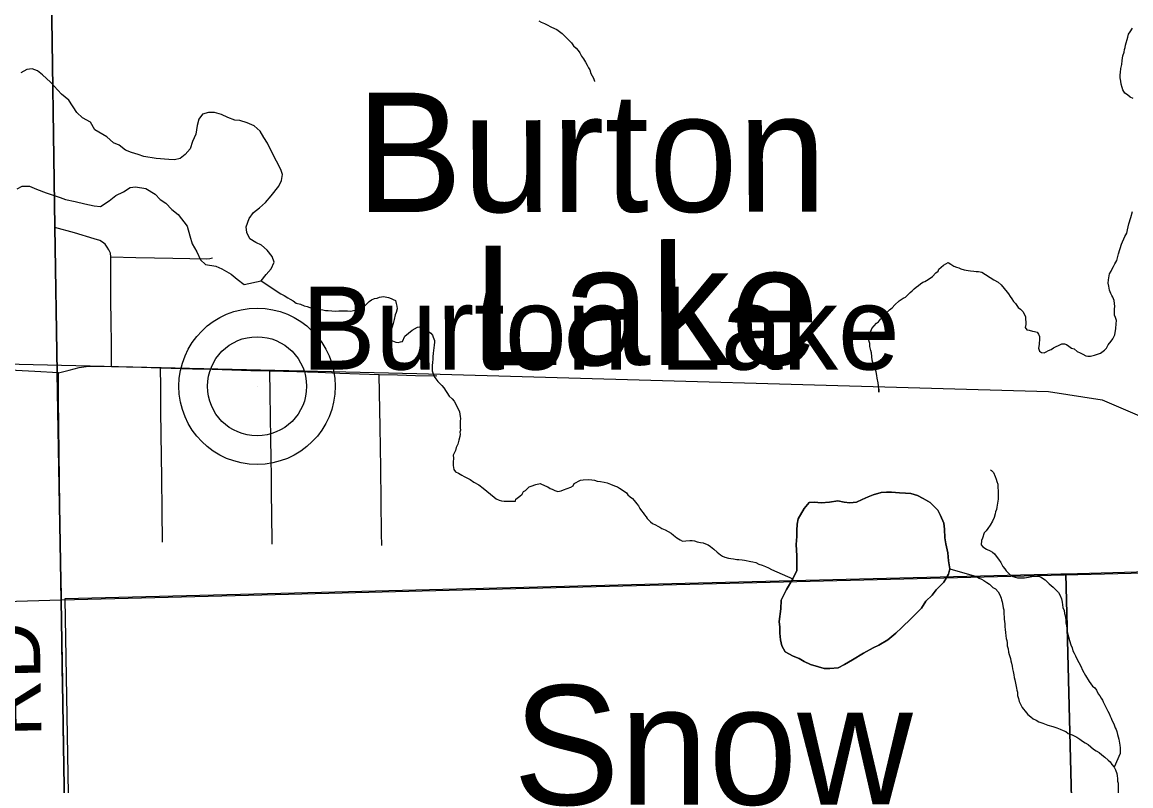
# Model space of a CAD drawing. Extents: x 103424 to 290657, y 38711 to 110967.
# Drawn here: x 149253 to 154860, y 43242 to 47103 of the extents above; entities that cross this region are included whole.
import ezdxf

# ---------------------------------------------------------------- set-up
doc = ezdxf.new("R2010")
doc.units = 0
for name, color, linetype in [('GM_X_Corporation', 7, 'Continuous'), ('GM_X_Minor_Lake', 7, 'Continuous'), ('GM_X_Minor_Lake_Text', 7, 'Continuous'), ('GM_X_Minor_River', 7, 'Continuous'), ('GM_X_Rail_Line', 7, 'Continuous'), ('GM_X_Township_Road', 7, 'Continuous'), ('GM_X_Township_Road_Text', 7, 'Continuous'), ('GM_X_Unincorporated', 7, 'Continuous'), ('GM_X_Unincorporated_Location', 7, 'Continuous'), ('GM_X_Unincorporated_Text', 7, 'Continuous')]:
    doc.layers.add(name, color=color, linetype=linetype)

msp = doc.modelspace()

# ---------------------------------------------------------------- linework, layer by layer
at = {"layer": 'GM_X_Corporation'}
for points in [[(149214.2, 60733.4), (149274.7, 56114.3), (149355.7, 51621.4), (149363.3, 49922), (149418.4, 46068), (149429.7, 45329.4), (149440.5, 44755.1), (149451.3, 44180.8), (147524, 44122.7)], [(167441.7, 44516.4), (162024.2, 44473.4), (156824.1, 44363.7), (149451.3, 44180.8), (149440.5, 44755.1), (149429.7, 45329.4), (149418.4, 46068), (149363.3, 49922), (149355.7, 51621.4), (149274.7, 56114.3), (149214.2, 60733.4)]]:
    msp.add_lwpolyline(points, dxfattribs=at)
for points in [[(149532.9, 38711.2), (174769.9, 38711.2), (174768.4, 38806.4), (174722.1, 40540.3), (174610.2, 44665.1), (172842.5, 44649), (172841.3, 44649), (167441.7, 44516.4), (162024.2, 44473.4), (156824.1, 44363.7), (149451.3, 44180.8), (149476.1, 42604.7), (149528, 39851)], [(154672.6, 38711.2), (159127.7, 38711.2), (159759.8, 38726.2), (159627, 44430), (159529.4, 44428), (157027.9, 44382), (154532, 44312.4)], [(149545.6, 38711.2), (154672.6, 38711.2), (154532, 44312.4), (154506.3, 44312.1), (151996.9, 44249.6), (149468.8, 44186.4), (149542.2, 39948.6)], [(119963.5, 38711.2), (149532.9, 38711.2), (149528, 39851), (149476.1, 42604.7), (149451.3, 44180.8), (147524, 44122.7), (147511.7, 44122.4), (144100.1, 44042.4), (133604.6, 43873.3), (130307.3, 43800.5), (126993.8, 43728), (121865.1, 43580.2), (119934.2, 43543)]]:
    msp.add_lwpolyline(points, close=True, dxfattribs=at)
at = {"layer": 'GM_X_Minor_Lake'}
for points in [[(150052.4, 46414), (150024.2, 46405.9), (149995.9, 46407.9), (149931.4, 46413.9), (149869, 46423.9), (149840.7, 46434), (149806.5, 46444), (149776.2, 46456.1), (149744, 46480.3), (149715.8, 46492.3), (149681.5, 46522.6), (149621, 46558.8), (149598.9, 46597.1), (149558.5, 46619.3), (149530.3, 46645.5), (149490, 46708), (149451.7, 46738.2), (149397.3, 46798.7), (149357, 46837), (149330.8, 46857.1), (149304.6, 46867.2), (149276.4, 46863.1), (149246.1, 46847)], [(150461.5, 45795), (150487.7, 45827.3), (150511.9, 45855.6), (150528, 45889.9), (150518, 45918.2), (150491.8, 45950.4), (150463.5, 45974.6), (150435.3, 45988.7), (150405.1, 46006.8), (150389, 46039.1), (150387, 46067.3), (150401.1, 46109.7), (150423.3, 46140), (150453.5, 46164.3), (150483.7, 46190.5), (150512, 46224.9), (150552.3, 46273.4), (150564.4, 46301.6), (150570.4, 46331.9), (150562.4, 46358.1), (150540.2, 46400.5), (150514, 46448.9), (150493.9, 46491.2), (150475.7, 46519.5), (150457.6, 46551.7), (150427.4, 46577.9), (150391.1, 46594), (150354.8, 46606.1), (150328.6, 46608.1), (150294.3, 46620.1), (150262.1, 46636.3), (150225.8, 46646.3), (150195.5, 46646.3), (150165.3, 46638.2), (150147.2, 46611.9), (150139.1, 46579.6), (150131, 46537.2), (150114.9, 46498.9), (150102.8, 46462.5), (150078.6, 46434.2), (150052.4, 46414)], [(149227.9, 46259.7), (149254.1, 46273.9), (149290.4, 46273.9), (149326.7, 46257.8), (149375.1, 46239.7), (149445.6, 46215.6), (149471.8, 46205.5), (149522.2, 46195.5), (149570.6, 46183.4), (149616.9, 46173.4), (149649.2, 46171.4), (149693.5, 46199.7), (149727.8, 46226), (149766.1, 46244.2), (149800.4, 46266.4), (149826.6, 46270.5), (149879, 46262.5), (149925.4, 46232.3), (149951.6, 46206.1), (149979.8, 46187.9), (150010, 46155.7), (150042.3, 46129.5), (150088.6, 46071), (150100.7, 46022.6), (150112.8, 45982.3), (150137, 45941.9), (150155.1, 45901.6), (150181.3, 45877.4), (150233.7, 45869.4), (150264, 45855.3), (150310.3, 45829.1), (150340.6, 45802.9), (150376.8, 45776.7), (150461.5, 45795)], [(153118.1, 44234.2), (153150.4, 44288.7), (153170.5, 44331.1), (153170.5, 44403.7), (153168.5, 44462.3), (153170.5, 44502.6), (153170.6, 44532.9), (153172.6, 44565.2), (153178.6, 44591.4), (153208.9, 44643.9), (153233.1, 44674.2), (153261.3, 44676.3), (153293.5, 44672.3), (153335.9, 44676.4), (153378.2, 44682.5), (153410.5, 44676.5), (153438.7, 44672.5), (153472.9, 44676.5), (153501.2, 44688.7), (153531.4, 44702.8), (153557.6, 44713), (153597.9, 44725.1), (153624.1, 44727.2), (153650.3, 44727.2), (153690.7, 44723.2), (153720.9, 44721.2), (153747.1, 44719.2), (153781.4, 44709.2), (153809.6, 44695.1), (153845.9, 44674.9), (153884.2, 44634.6), (153898.3, 44608.4), (153914.4, 44570.1), (153918.4, 44539.8), (153920.4, 44495.4), (153924.5, 44465.2), (153934.5, 44418.8), (153938.6, 44378.4), (153944.6, 44338.1), (153938.5, 44311.8), (153914.4, 44271.4), (153876, 44233), (153855.9, 44204.8), (153823.6, 44174.5), (153801.4, 44140.1), (153751, 44089.6), (153700.6, 44041.1), (153672.4, 44012.8), (153632.1, 43980.5), (153585.7, 43952.2), (153557.5, 43940.1), (153509.1, 43911.8), (153452.7, 43879.4), (153412.3, 43855.1), (153380.1, 43838.9), (153337.7, 43834.9), (153309.5, 43834.8), (153281.3, 43842.9), (153241, 43854.9), (153208.7, 43871), (153182.5, 43885.1), (153152.3, 43897.2), (153112, 43919.4), (153095.9, 43949.6), (153087.8, 43979.9), (153085.8, 44014.2), (153085.8, 44044.4), (153081.8, 44072.7), (153089.9, 44137.3), (153091.9, 44179.6), (153106, 44207.9), (153118.1, 44234.2)], [(153924.5, 44465.2), (153920.4, 44495.4), (153918.4, 44539.8), (153914.4, 44570.1), (153898.3, 44608.4), (153884.2, 44634.6), (153845.9, 44674.9), (153809.6, 44695.1), (153781.4, 44709.2), (153747.1, 44719.2), (153720.9, 44721.2), (153690.7, 44723.2), (153650.3, 44727.2), (153624.1, 44727.2), (153597.9, 44725.1), (153557.6, 44713), (153531.4, 44702.8), (153501.2, 44688.7), (153472.9, 44676.5), (153438.7, 44672.5), (153410.5, 44676.5), (153378.2, 44682.5), (153335.9, 44676.4), (153293.5, 44672.3), (153261.3, 44676.3), (153233.1, 44674.2), (153208.9, 44643.9), (153178.6, 44591.4), (153172.6, 44565.2), (153170.6, 44532.9), (153170.5, 44502.6), (153168.5, 44462.3), (153170.5, 44403.7), (153170.5, 44331.1), (153150.4, 44288.7), (153118.1, 44234.2)], [(153118.1, 44234.2), (153106, 44207.9), (153091.9, 44179.6), (153089.9, 44137.3), (153081.8, 44072.7), (153085.8, 44044.4), (153085.8, 44014.2), (153087.8, 43979.9), (153095.9, 43949.6), (153112, 43919.4), (153152.3, 43897.2), (153182.5, 43885.1), (153208.7, 43871), (153241, 43854.9), (153281.3, 43842.9), (153309.5, 43834.8), (153337.7, 43834.9), (153380.1, 43838.9), (153412.3, 43855.1), (153452.7, 43879.4), (153509.1, 43911.8), (153557.5, 43940.1), (153585.7, 43952.2), (153632.1, 43980.5), (153672.4, 44012.8), (153700.6, 44041.1), (153751, 44089.6), (153801.4, 44140.1), (153823.6, 44174.5), (153855.9, 44204.8), (153876, 44233), (153914.4, 44271.4), (153938.5, 44311.8), (153944.6, 44338.1), (153938.6, 44378.4), (153934.5, 44418.8), (153924.5, 44465.2)]]:
    msp.add_lwpolyline(points, dxfattribs=at)
at = {"layer": 'GM_X_Minor_River'}
for points in [[(151865.8, 47110), (151878.1, 47102.2), (151894.4, 47096.5), (151908.7, 47088.7), (151927.1, 47079), (151945.4, 47071.4), (151957.7, 47065.6), (151984.4, 47046), (151998.9, 47030.1), (152009.2, 47020.2), (152019.5, 47010.4), (152031.9, 46998.5), (152042.3, 46982.6), (152054.7, 46970.8), (152065.1, 46958.9), (152073.4, 46947), (152081.8, 46931), (152092.2, 46917.1), (152102.7, 46901.2), (152111.1, 46885.2), (152117.5, 46871.2), (152123.7, 46861.2), (152130.2, 46843.2), (152136.5, 46831.2), (152142.8, 46819.3), (152147.2, 46805.2), (152147.2, 46803.2)], [(154871.4, 46717.1), (154857.2, 46722.9), (154842.8, 46734.7), (154830.4, 46744.5), (154820, 46760.4), (154815.7, 46772.4), (154811.3, 46788.5), (154808.9, 46804.6), (154806.6, 46820.7), (154806.2, 46836.8), (154808, 46849), (154809.6, 46869.2), (154815.2, 46889.5), (154816.8, 46909.7), (154820.4, 46932), (154826, 46950.3), (154827.7, 46964.5), (154831.6, 46974.7), (154833.3, 46986.8), (154844.6, 47027.4), (154848.3, 47041.6), (154856.2, 47053.9), (154867.9, 47072.4)], [(154534.3, 45472.3), (154546.6, 45464.5), (154560.9, 45454.7), (154573.1, 45450.9), (154589.6, 45437.2), (154603.9, 45431.4), (154618.2, 45423.7), (154632.5, 45415.9), (154642.7, 45414.1), (154656.8, 45414.4), (154676.9, 45418.9), (154697, 45425.4), (154707, 45429.6), (154726.9, 45444.2), (154736.8, 45454.5), (154746.5, 45470.9), (154760.3, 45489.3), (154770.1, 45501.7), (154779.8, 45522.1), (154785.2, 45554.5), (154786.7, 45576.7), (154788.3, 45594.9), (154782, 45608.9), (154777.7, 45620.9), (154777.3, 45637.1), (154777, 45653.2), (154778.7, 45665.4), (154776.1, 45695.6), (154769.7, 45711.6), (154763.4, 45721.6), (154759.1, 45731.6), (154752.7, 45747.6), (154748.3, 45767.7), (154745.9, 45783.8), (154747.6, 45799.9), (154753, 45830.3), (154760.8, 45844.6), (154766.6, 45854.9), (154772.4, 45867.1), (154780.2, 45881.4), (154790, 45897.8), (154797.3, 45932.2), (154812.4, 45981), (154829.8, 46019.8), (154839.5, 46036.1), (154843.2, 46052.3), (154850.7, 46082.8), (154860.1, 46115.3), (154869.5, 46145.8)], [(153585.5, 45231.6), (153585.1, 45247.7), (153585.5, 45231.6), (153585.1, 45247.7), (153582.4, 45280), (153577.9, 45302.1), (153575.6, 45316.2), (153573.2, 45334.3), (153568.9, 45346.3), (153562.4, 45366.4), (153556, 45382.4), (153551.7, 45394.4), (153548.9, 45430.7), (153544.6, 45442.7), (153540.1, 45462.8), (153539.8, 45478.9), (153537.5, 45489), (153533.1, 45505), (153534.9, 45517.2), (153538.7, 45529.4), (153546.5, 45543.7), (153550.3, 45553.8), (153562.1, 45568.2), (153574, 45580.6), (153583.9, 45586.9), (153593.7, 45601.2), (153603.6, 45611.5), (153613.5, 45621.8), (153627.3, 45636.3), (153639.2, 45648.6), (153653.1, 45659), (153667, 45673.5), (153688.8, 45694.1), (153708.7, 45706.7), (153720.7, 45713), (153744.5, 45735.7), (153754.4, 45744), (153764.3, 45754.3), (153774.2, 45762.6), (153786.2, 45771), (153796.1, 45779.2), (153808, 45787.6), (153818, 45791.8), (153836, 45802.3), (153857.9, 45816.9), (153873.7, 45835.4), (153885.7, 45843.8), (153889.5, 45853.9), (153913.3, 45874.7), (153937.3, 45887.3), (153949.6, 45879.5), (153965.9, 45869.7), (153978.2, 45864), (153990.4, 45860.2), (154000.6, 45856.4), (154016.9, 45850.7), (154037.2, 45847.1), (154049.3, 45845.3), (154065.5, 45843.6), (154077.7, 45841.9), (154089.8, 45842.2), (154106.1, 45838.5), (154167.5, 45799.4), (154190, 45787.8), (154204.5, 45774), (154219, 45756.2), (154235.5, 45738.3), (154241.8, 45728.4), (154250.1, 45716.4), (154258.5, 45704.5), (154266.9, 45690.6), (154277.2, 45680.7), (154289.7, 45660.8), (154302.1, 45650.9), (154314.5, 45639.1), (154322.8, 45625.2), (154327.1, 45613.1), (154330, 45574.8), (154326.3, 45558.6), (154334.6, 45546.7), (154346.8, 45544.9), (154363, 45541.2), (154373.2, 45539.4), (154387.4, 45535.7), (154393.7, 45525.8), (154398, 45513.7), (154398.2, 45503.7), (154396.8, 45473.3), (154393.2, 45455.1), (154397.6, 45439), (154407.8, 45433.2), (154422, 45431.5), (154432, 45435.8), (154444, 45442.1), (154458, 45448.4), (154469.9, 45456.8), (154480, 45461), (154498, 45469.5), (154512, 45475.9), (154524.1, 45476.1), (154534.3, 45472.3)], [(150461.5, 45795), (150561.4, 45729), (150577.8, 45721.3), (150596.2, 45709.6), (150608.5, 45701.8), (150624.8, 45694), (150639.2, 45682.3), (150661.6, 45676.7), (150679.9, 45669), (150694.2, 45665.3), (150708.4, 45659.5), (150724.7, 45655.8), (150742.9, 45652.2), (150759.2, 45650.5), (150773.3, 45648.8), (150787.6, 45645.1), (150801.7, 45645.4), (150819.9, 45643.8), (150840.2, 45642.2), (150854.3, 45642.5), (150864.4, 45642.7), (150882.6, 45643.1), (150898.7, 45643.5), (150915, 45641.8), (150929.1, 45644.1), (150945.2, 45646.5), (150961.2, 45652.9), (150973.2, 45657.2), (150985.1, 45667.6), (151008.9, 45690.3), (151020.9, 45698.6), (151034.9, 45705), (151049, 45707.3), (151061, 45711.6), (151071.1, 45713.9), (151081.1, 45716.1), (151105.5, 45710.6), (151119.8, 45704.8), (151129.9, 45701), (151142.2, 45695.2), (151144.5, 45681.1), (151148.9, 45667.1), (151149.2, 45653), (151145.5, 45634.7), (151139.7, 45622.5), (151134.1, 45600.2), (151130.5, 45579.9), (151122.9, 45557.5), (151115.3, 45533.1), (151107.6, 45518.8), (151109.8, 45506.8), (151116.1, 45496.8), (151126.3, 45491), (151142.6, 45485.3), (151154.8, 45483.5), (151166.9, 45485.8), (151176.9, 45488), (151188.5, 45514.5), (151226.2, 45545.6), (151252.2, 45560.3), (151262.2, 45562.6), (151280.7, 45550.9), (151299.1, 45543.2), (151309.2, 45539.4), (151319.5, 45529.5), (151327.8, 45519.6), (151332.1, 45509.6), (151338.5, 45493.6), (151338.7, 45483.5), (151337, 45471.3), (151335.3, 45455.2), (151333.5, 45445), (151331.8, 45426.8), (151330.1, 45412.6), (151330.4, 45400.5), (151328.8, 45380.3), (151327, 45368.2), (151327.4, 45352), (151327.6, 45339.9), (151329.9, 45329.9), (151336.3, 45311.8), (151344.7, 45299.9), (151355.1, 45286), (151365.4, 45276.1), (151375.7, 45266.3), (151386.1, 45254.4), (151413.2, 45212.6), (151427.7, 45198.7), (151438, 45186.9), (151444.4, 45174.9), (151450.7, 45162.9), (151459.1, 45146.9), (151465.5, 45132.9), (151467.7, 45120.9), (151468, 45108.8), (151470.2, 45098.7), (151468.5, 45084.6), (151468.8, 45070.4), (151469.2, 45052.3), (151469.5, 45040.2), (151467.7, 45030)], [(151467.7, 45030), (151467.9, 45019.9), (151466.1, 45007.8), (151462.5, 44989.5), (151456.8, 44969.2), (151449.1, 44952.9), (151445.4, 44936.7), (151439.6, 44926.5), (151433.8, 44914.2), (151434.1, 44898.1), (151432.5, 44877.9), (151432.8, 44861.7), (151437.3, 44841.6), (151445.7, 44829.7), (151460, 44821.9), (151476.3, 44812.2), (151488.6, 44806.4), (151502.9, 44798.6), (151519.3, 44790.9), (151537.7, 44777.2), (151562.3, 44763.6), (151584.9, 44745.9), (151603.4, 44732.2), (151640.4, 44700.7), (151650.7, 44692.8), (151665, 44685.1), (151677.2, 44683.3), (151691.4, 44681.6), (151717.7, 44680.2), (151737.9, 44680.6), (151748, 44680.8), (151749.8, 44691), (151769.7, 44705.5), (151781.6, 44715.9), (151789.4, 44730.2), (151799.4, 44734.4), (151817.2, 44753), (151827.2, 44757.2), (151851.2, 44765.9), (151873.4, 44770.4), (151897.9, 44758.8), (151912.1, 44753), (151924.4, 44745.2), (151934.6, 44741.4), (151946.9, 44735.6), (151963.2, 44729.9), (151979.3, 44732.3), (151991.3, 44738.6), (152027.4, 44751.5), (152039.4, 44757.8), (152045.2, 44770.1), (152077.2, 44786.9), (152091.3, 44789.2), (152117.5, 44789.8), (152133.7, 44788.2), (152147.9, 44786.4), (152162.1, 44782.7), (152178.3, 44781), (152196.6, 44777.4), (152212.8, 44773.7), (152229.2, 44766), (152249.6, 44758.4), (152263.8, 44752.6), (152274, 44746.8), (152288.4, 44739), (152308.9, 44723.3), (152317.2, 44713.4), (152327.5, 44703.5), (152339.9, 44693.7), (152348.2, 44683.8), (152362.6, 44668), (152370.9, 44658.1), (152377.3, 44644.1), (152385.6, 44632.1), (152393.9, 44622.2), (152400.2, 44612.3), (152408.5, 44602.3), (152414.8, 44592.4), (152431.3, 44576.6), (152441.6, 44568.7), (152455.9, 44561), (152468.1, 44555.2), (152478.4, 44549.4), (152488.6, 44543.5), (152504.9, 44535.8), (152535.6, 44518.3), (152547.9, 44508.5), (152564.4, 44494.7), (152580.8, 44485), (152593, 44479.2), (152609.2, 44479.5), (152629.4, 44482), (152641.5, 44482.3), (152653.6, 44480.5), (152667.9, 44474.8), (152684.2, 44471.1), (152698.3, 44469.4), (152708.5, 44465.5), (152722.8, 44459.8), (152735.1, 44452), (152751.6, 44438.2)], [(154151.4, 44838.6), (154155.8, 44836.2), (154166.1, 44826.3), (154174.6, 44806.4), (154179, 44792.3), (154183.3, 44780.3), (154187.6, 44766.3), (154188.7, 44715.8), (154189.2, 44691.6), (154185.6, 44671.3), (154182, 44651.1), (154180.2, 44638.9), (154176.4, 44626.7), (154174.6, 44616.6), (154169, 44598.3), (154161.3, 44579.9), (154149.6, 44559.5), (154137.8, 44543.1), (154128, 44530.8), (154118.1, 44520.5), (154110.6, 44494.1), (154104.7, 44481.8), (154103.2, 44459.6), (154111.5, 44449.7), (154129.9, 44437.9), (154148.3, 44430.3), (154160.6, 44422.5), (154170.9, 44414.6), (154179.2, 44402.7), (154191.7, 44386.8), (154202.1, 44370.9), (154212.6, 44350.9), (154223, 44339), (154229.3, 44329.1), (154241.7, 44317.2), (154254, 44305.4), (154264.3, 44299.6), (154286.6, 44294), (154310.9, 44292.5), (154323, 44292.8), (154343.1, 44297.2), (154359.3, 44299.6), (154379.4, 44302.1), (154393.6, 44302.4), (154403.7, 44298.6), (154426.3, 44282.9), (154446.9, 44263.2), (154467.5, 44245.4), (154484, 44229.6), (154494.4, 44219.8), (154500.7, 44207.8), (154509.2, 44187.8), (154513.6, 44169.7), (154516.2, 44143.5), (154522.6, 44127.5), (154524.9, 44113.4), (154529.3, 44095.4), (154531.8, 44077.3), (154532, 44065.1), (154534.3, 44051.1), (154536.7, 44037), (154539, 44020.9), (154550.1, 43976.7), (154556.6, 43954.7), (154563, 43938.6), (154567.4, 43924.6), (154573.7, 43912.6), (154580, 43898.6), (154588.5, 43880.6), (154596.9, 43864.7), (154607.4, 43846.7), (154615.9, 43826.7), (154630.7, 43798.8), (154649.5, 43768.9), (154666.2, 43745.1), (154678.5, 43737.2), (154686.8, 43725.3), (154695.3, 43707.3), (154703.6, 43697.4), (154709.9, 43685.4), (154716.2, 43675.5), (154720.4, 43665.5), (154726.8, 43653.5), (154735.2, 43635.5), (154743.6, 43619.6), (154750, 43607.6), (154756.3, 43593.6), (154760.6, 43583.6), (154764.8, 43573.6), (154771.2, 43561.6), (154775.5, 43549.6), (154781.8, 43535.6), (154786.1, 43525.6), (154790.3, 43515.6), (154792.6, 43501.5), (154796.9, 43489.5), (154799.2, 43477.4), (154801.5, 43467.4)], [(152751.6, 44438.2), (152768.1, 44422.4), (152784.5, 44408.7), (152794.8, 44402.8), (152807, 44397), (152825.3, 44393.4), (152837.4, 44391.6), (152851.6, 44389.9), (152867.9, 44386.2), (152878, 44386.5), (152894.2, 44384.8), (152906.3, 44383), (152938.8, 44375.7), (152949, 44373.9), (152963.2, 44370.1), (152979.5, 44362.4), (152995.8, 44356.7), (153012.1, 44351), (153028.5, 44343.3), (153042.8, 44335.5), (153150.4, 44288.7)], [(153944.6, 44338.1), (154080.3, 44299.6), (154092.6, 44291.8), (154104.9, 44286), (154117.1, 44280.2), (154131.5, 44270.4), (154145.9, 44260.6), (154162.4, 44244.9), (154176.7, 44237.1), (154189.1, 44223.2), (154197.5, 44207.3), (154203.9, 44191.2), (154206.2, 44181.2), (154210.4, 44171.2), (154212.8, 44153.1), (154215.1, 44141), (154217.3, 44131), (154217.6, 44118.9), (154217.8, 44108.8), (154220.1, 44096.7), (154220.4, 44084.6), (154220.6, 44072.5), (154222.9, 44060.4), (154223.2, 44046.3), (154225.5, 44032.2), (154225.9, 44016.1), (154228.2, 44000), (154230.5, 43985.9), (154232.8, 43975.9), (154235.1, 43963.8), (154235.4, 43949.7), (154239.7, 43933.6), (154242.1, 43917.5), (154244.4, 43905.5), (154248.6, 43895.5), (154250.9, 43885.4), (154253.2, 43873.3), (154257.5, 43861.3), (154259.8, 43847.2), (154262.1, 43833.2), (154264.4, 43819.1), (154268.8, 43803), (154271.1, 43788.9), (154273.4, 43776.9), (154282.4, 43734.7), (154284.6, 43724.6), (154286.9, 43714.6), (154287.2, 43698.4), (154291.6, 43682.4), (154295.9, 43668.4), (154304.4, 43650.4), (154310.7, 43638.4), (154317, 43628.4), (154325.3, 43618.5), (154339.8, 43602.7), (154354.2, 43590.9), (154366.5, 43581.1), (154380.8, 43573.3), (154395.1, 43565.5), (154415.5, 43557.9), (154440, 43548.3), (154466.4, 43540.8), (154486.7, 43535.2), (154503.1, 43527.5), (154517.3, 43521.8), (154531.6, 43516), (154544, 43506.2), (154564.3, 43498.6), (154576.6, 43492.8), (154586.8, 43486.9), (154603.2, 43477.2), (154615.5, 43467.4), (154629.8, 43459.6), (154644.2, 43449.8), (154658.6, 43438), (154671, 43426.2), (154685.3, 43418.4), (154699.6, 43410.7), (154714, 43398.9), (154728.4, 43387.1), (154744.9, 43371.3), (154755.2, 43363.4), (154763.6, 43349.5), (154776, 43335.6), (154782.3, 43321.6), (154788.8, 43303.6), (154791.1, 43291.5), (154793.4, 43279.4), (154793.6, 43265.3), (154795.9, 43255.3), (154797, 43204.8)], [(154801.5, 43467.4), (154803.7, 43457.3), (154803.9, 43447.2), (154806.2, 43433.2), (154806.4, 43423.1), (154806.8, 43404.9), (154776, 43335.6)]]:
    msp.add_lwpolyline(points, dxfattribs=at)
at = {"layer": 'GM_X_Rail_Line'}
msp.add_lwpolyline([(146504.9, 45437.9), (151249.2, 45325.6), (154443.7, 45236.2), (154715.5, 45192.7), (154903.9, 45112.9), (155904.2, 44438.6), (156034.7, 44384.2), (156194.1, 44362.5), (156810.2, 44362.5), (161177.6, 44481.6), (161906.5, 44481.2), (168026.1, 44546.6), (168178.1, 44543.3), (168898.2, 44555.7), (171103.9, 46845), (171363.9, 47125.7), (171451.7, 47389.1), (171481, 47646.7), (171393.2, 47915.9), (171381.5, 48056.4), (171404.9, 48167.6), (171498.5, 48308.1), (174523.8, 51299.4), (175679.7, 52376.9)], dxfattribs=at)
at = {"layer": 'GM_X_Township_Road'}
msp.add_line((149453.9, 44011.8), (149452.5, 44114.9), dxfattribs=at)
for points in [[(149706, 45362.2), (149704.8, 45480.3), (149703.7, 45588.4), (149702.6, 45696.6), (149702.6, 45915.7), (149699.6, 45935), (149692.4, 45951.5), (149684.1, 45965.9), (149672.5, 45979.7), (149660.4, 45990.8), (149645.4, 45999.1), (149617.1, 46008), (149517.9, 46037.5), (149419.3, 46064.4)], [(149702.6, 45915.7), (149828.4, 45913.1), (149922.2, 45911.2), (150016.1, 45909.2), (150101.5, 45907.5), (150187, 45905.7), (150203, 45907.5), (150216.7, 45910.4)], [(149436.5, 45329.3), (149491.3, 45343.9), (149541.9, 45356.4), (149577.3, 45362.5), (149617.2, 45363.8), (149665.6, 45363.1), (149706, 45362.2), (149857.1, 45357.7), (149952.7, 45354.9), (150115.4, 45350.3), (150214.7, 45347.5), (150313.9, 45344.7), (150410.2, 45341.9), (150506.5, 45339.2), (150642.2, 45336.3), (150750.7, 45332.4), (150859.3, 45328.4), (150959.5, 45325), (151059.7, 45321.5), (151150.8, 45319.2), (151241.9, 45316.8), (151351.1, 45314)], [(149436.5, 45329.3), (149317.8, 45336.6), (149158.6, 45345.4)], [(149452.5, 44114.9), (149451.6, 44207), (149449.2, 44347.5), (149445.9, 44468.1), (149444.8, 44561.7), (149443.7, 44655.3), (149441.8, 44789.6), (149439.9, 44923.9), (149438.8, 45060.7), (149437.6, 45197.4), (149436.5, 45329.3)], [(149963.9, 44474), (149961.9, 44633.4), (149959.8, 44798.4), (149958.4, 44908), (149957, 45017.6), (149955.5, 45138.1), (149953.9, 45258.5), (149952.7, 45354.9)], [(150518.3, 44463.9), (150516.1, 44623.8), (150515, 44713.5), (150513.7, 44803.3), (150512.5, 44898.6), (150511.2, 44994), (150509.6, 45108.9), (150508.1, 45223.7), (150506.5, 45339.2)], [(151072.3, 44456.1), (151071.4, 44517.1), (151069, 44682.1), (151066.6, 44847.1), (151065.1, 44951.9), (151063.6, 45056.7), (151061.8, 45142.9), (151060, 45229.1), (151059.7, 45321.5)], [(149467.5, 43155.1), (149465.5, 43262.4), (149463.6, 43369.7), (149461, 43534.8), (149458.6, 43683.8), (149456.3, 43832.9), (149454.4, 43973.9), (149453.9, 44011.8)]]:
    msp.add_lwpolyline(points, dxfattribs=at)
at = {"layer": 'GM_X_Unincorporated'}
for radius in [395.3, 250.6]:
    msp.add_circle((150441.2, 45261.6), radius, dxfattribs=at)
at = {"layer": 'GM_X_Unincorporated_Location'}
msp.add_line((150441.2, 45261.6), (150441.2, 45261.6), dxfattribs=at)

# ---------------------------------------------------------------- texts
at = {"layer": 'GM_X_Minor_Lake_Text'}
for s, rotation, p in [('Burton', 0.067, (150941.7, 46142.3)), ('Lake', 0.0675, (151532.4, 45368.2)), ('Snow', 0.0682, (151736.5, 43145.2))]:
    msp.add_text(s, height=604.1, rotation=rotation, dxfattribs=at).set_placement(p)
at = {"layer": 'GM_X_Township_Road_Text'}
msp.add_text('RD', height=301.87, rotation=90.9872, dxfattribs=at).set_placement((149351.7, 43489.4))
at = {"layer": 'GM_X_Unincorporated_Text'}
msp.add_text('Burton Lake', height=419.602, rotation=0, dxfattribs=at).set_placement((150665.8, 45346.4))

doc.saveas('drawing.dxf')
